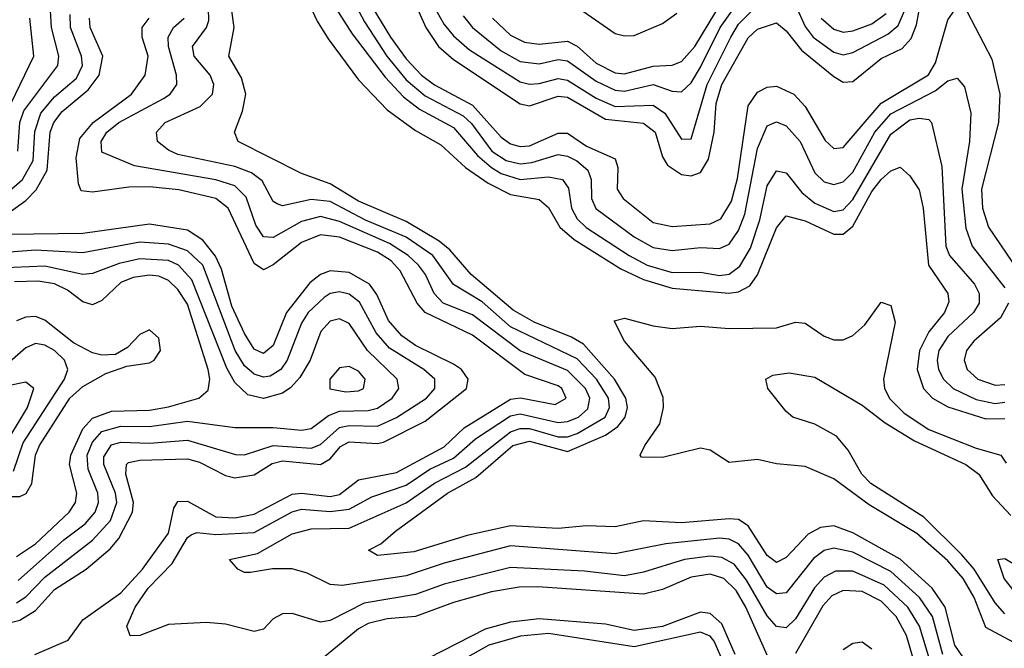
# Model space of a CAD drawing. Header units: inches. Extents: x 990535 to 1117859, y 769386 to 892122.
# Tile 852 of 1056: x 1047297 to 1049369, y 883303 to 884627. Entities that reach past the tile are written whole.
import ezdxf

# ---------------------------------------------------------------- set-up
doc = ezdxf.new("R2010")
doc.units = ezdxf.units.IN
doc.header["$MEASUREMENT"] = 0
doc.layers.add('B0848', color=7, linetype='Continuous')

msp = doc.modelspace()

# ---------------------------------------------------------------- linework, layer by layer
at = {"layer": 'B0848', "color": 5}
for points, elevation in [([(1047890, 884694), (1047923.2, 884623.2), (1047946.3, 884586.3), (1048010, 884499.9), (1048070, 884436.6), (1048130, 884393.2), (1048182.9, 884362.9), (1048235.2, 884315.2), (1048282.6, 884282.6), (1048330, 884258.8), (1048390, 884247.8), (1048410, 884231.2), (1048433.7, 884190), (1048463.6, 884163.6), (1048562, 884102), (1048610, 884079.5), (1048670, 884061.2), (1048789.1, 884050.9), (1048810, 884053.8), (1048833.4, 884066.6), (1048850, 884089.3), (1048890, 884188.7), (1048910, 884213.7), (1048950, 884203.2), (1049010, 884174.9), (1049030, 884175.2), (1049050, 884191.7), (1049090, 884265.2), (1049110, 884290.1), (1049130, 884308.7), (1049150, 884316.3), (1049170, 884297.8), (1049190, 884268.1), (1049198.2, 884230), (1049209.4, 884110), (1049250.4, 884050), (1049252.4, 884032.4), (1049243.2, 884010), (1049210, 883969.6), (1049190.8, 883930), (1049186, 883890), (1049199.3, 883850), (1049217.8, 883830), (1049250, 883811.5), (1049330, 883786.2), (1049370, 883787.2)], 3320), ([(1048107.4, 884710), (1048151.8, 884610), (1048178.5, 884570), (1048210, 884543), (1048350, 884449.3), (1048370, 884445), (1048430, 884465.8), (1048450, 884463.3), (1048530, 884416.8), (1048610, 884408.5), (1048634.3, 884390), (1048650, 884337.7), (1048660.4, 884320.4), (1048690, 884300.5), (1048710, 884297.7), (1048730, 884305.2), (1048746.8, 884333.2), (1048758.4, 884390), (1048762.5, 884450), (1048774.4, 884490), (1048830, 884588.1), (1048850, 884606.8), (1048890, 884619.7), (1048910, 884603.3), (1048942.4, 884562.4), (1049010, 884506.7), (1049030, 884495.1), (1049050, 884496.3), (1049110, 884545.2), (1049153.9, 884566.1), (1049173.4, 884586.6), (1049184, 884616), (1049194.4, 884670)], 3420), ([(1047293, 884350), (1047297.3, 884410), (1047305.6, 884434.4), (1047377.4, 884530), (1047379.2, 884550), (1047364, 884610), (1047360.1, 884670)], 3460), ([(1047950.4, 884670), (1047996.5, 884596.5), (1048065.9, 884505.9), (1048104.4, 884464.4), (1048138.4, 884438.4), (1048210, 884399.4), (1048260.6, 884340.6), (1048290, 884315.5), (1048310, 884303), (1048350, 884289.9), (1048410, 884295.9), (1048439.3, 884290), (1048452.1, 884272.1), (1048458.5, 884230), (1048470, 884207.4), (1048489, 884189), (1048579.6, 884130), (1048617.5, 884110), (1048670, 884094.3), (1048730, 884094.8), (1048770, 884088.1), (1048790, 884090.6), (1048812.2, 884107.8), (1048834.6, 884145.4), (1048854.4, 884205.6), (1048870, 884277), (1048890, 884308.6), (1048910, 884304.4), (1048942.8, 884262.8), (1048970, 884240.3), (1049010, 884222.8), (1049030, 884226.5), (1049050, 884248.1), (1049130, 884385.8), (1049170, 884415.4), (1049190, 884419.3), (1049210, 884416.1), (1049216.1, 884410), (1049237.3, 884317.3), (1049246.4, 884150), (1049253.9, 884130), (1049306.6, 884070), (1049316.5, 884050), (1049316.5, 884030), (1049304.2, 884010), (1049250, 883959.5), (1049231.6, 883930), (1049228, 883910), (1049230.6, 883890), (1049240.8, 883870), (1049261.4, 883850), (1049310, 883827), (1049350, 883818.5), (1049370, 883821.2)], 3340), ([(1048170, 884652.5), (1048190, 884616.3), (1048210, 884592.4), (1048243.3, 884563.3), (1048350, 884495.5), (1048370, 884490.5), (1048390, 884492.1), (1048430, 884503), (1048450, 884499.3), (1048510, 884461.5), (1048550, 884444), (1048630, 884446.8), (1048654.8, 884430), (1048690, 884375.1), (1048710, 884375.9), (1048743.9, 884490), (1048793.4, 884590), (1048810, 884617), (1048870, 884678.7)], 3440), ([(1048230, 884634.4), (1048249.8, 884610), (1048310, 884560.8), (1048350, 884538.5), (1048390, 884533.5), (1048430, 884542.9), (1048450, 884539.7), (1048510, 884497.2), (1048550, 884478.1), (1048570, 884476.1), (1048630, 884489.8), (1048670, 884475.8), (1048690, 884474.4), (1048710, 884493.9), (1048730, 884526.4), (1048771.4, 884610), (1048813.3, 884670)], 3460), ([(1048292.2, 884630), (1048330, 884594.1), (1048359.3, 884579.3), (1048390, 884574.9), (1048450, 884581.6), (1048470, 884570.9), (1048510, 884534.7), (1048550, 884514.9), (1048570, 884512.9), (1048630, 884528.7), (1048670, 884530.6), (1048690, 884538.3), (1048717.6, 884570), (1048790, 884690)], 3480), ([(1049239.8, 883290), (1049217.8, 883370), (1049190.6, 883410.6), (1049130, 883465.3), (1049050, 883505.7), (1049010, 883513.9), (1048990, 883509.4), (1048967.4, 883492.6), (1048910, 883420.3), (1048890, 883418.1), (1048870, 883431.9), (1048830, 883499.6), (1048810, 883523.5), (1048790, 883533), (1048770, 883534.9), (1048656.7, 883523.3), (1048550, 883502.2), (1048330, 883518.7), (1048190, 883482.2), (1048110, 883456.2), (1047975.5, 883435.5), (1047950, 883437.9), (1047901.8, 883461.8), (1047870, 883470.6), (1047829.1, 883470.9), (1047782.7, 883462.7), (1047770, 883462.9), (1047756.3, 883470), (1047738.7, 883490), (1047797.1, 883502.9), (1047870, 883544.3), (1047910, 883555), (1047990, 883556.2), (1048110, 883609.4), (1048170, 883650.9), (1048235.3, 883684.7), (1048330, 883758.7), (1048350, 883765.8), (1048370, 883765.9), (1048430, 883748.4), (1048450, 883748.6), (1048470, 883755.6), (1048529.2, 883790), (1048538.1, 883810), (1048535.8, 883830), (1048511.1, 883870), (1048470, 883913), (1048330, 883979.8), (1048270, 884032.7), (1048210, 884069.1), (1048166.1, 884130), (1048110, 884169.1), (1048024.8, 884204.7), (1047950, 884243.6), (1047910, 884248.1), (1047850, 884234.8), (1047838.8, 884238.8), (1047830, 884243.8), (1047807.3, 884287.3), (1047784.5, 884304.5), (1047750, 884317.4), (1047630, 884343.1), (1047610, 884351.9), (1047586.8, 884370), (1047584.5, 884390), (1047602.9, 884410), (1047676.5, 884443.5), (1047702.8, 884470), (1047705.4, 884490), (1047697.4, 884510), (1047664.3, 884550), (1047660.4, 884570), (1047690.2, 884609.8), (1047695.2, 884624.8), (1047694.2, 884650)], 3340), ([(1049283, 883283), (1049265.2, 883310), (1049244.5, 883390), (1049217.3, 883430), (1049150, 883491.3), (1049050, 883546.7), (1049010, 883561.1), (1048982.4, 883557.6), (1048956.6, 883543.4), (1048910, 883494.2), (1048890, 883483.7), (1048870, 883498.8), (1048830, 883561.4), (1048810, 883574.4), (1048790, 883576.1), (1048690, 883567.5), (1048610, 883571.8), (1048550, 883558.8), (1048490, 883561.4), (1048430, 883555.4), (1048330, 883561), (1048238.9, 883541.1), (1048126.2, 883506.2), (1048050, 883498.4), (1048031.2, 883510), (1048057, 883523), (1048087.5, 883550), (1048197.4, 883630), (1048256.8, 883663.2), (1048334.4, 883730), (1048370, 883739.7), (1048450, 883717.3), (1048530, 883752.3), (1048555.6, 883770), (1048571.1, 883790), (1048576, 883810), (1048572.5, 883830), (1048548.7, 883870), (1048483.3, 883943.3), (1048458.5, 883958.5), (1048379.4, 883990), (1048335.2, 884015.2), (1048247.3, 884090), (1048201.9, 884141.9), (1048180, 884160), (1048110, 884201.4), (1048010, 884244.3), (1047950, 884281.2), (1047890, 884303.1), (1047756.9, 884370), (1047749.2, 884390), (1047766, 884434), (1047772.6, 884470), (1047763.9, 884503.9), (1047736.7, 884550), (1047748.5, 884610), (1047742.8, 884650)], 3320), ([(1048001.2, 884661.2), (1048022.3, 884622.3), (1048069.6, 884549.6), (1048110, 884499.9), (1048150, 884466), (1048230, 884424.5), (1048247.8, 884407.8), (1048290.8, 884350), (1048320.6, 884330), (1048350, 884322.9), (1048374.4, 884325.6), (1048430, 884342.5), (1048450, 884339.4), (1048469.4, 884329.4), (1048492.8, 884310), (1048499.4, 884290), (1048500.6, 884250), (1048509.4, 884229.4), (1048590, 884169.6), (1048630, 884147.1), (1048670, 884141), (1048730, 884147.2), (1048770, 884144.9), (1048790, 884154), (1048810, 884183), (1048822.9, 884217.1), (1048850, 884355.5), (1048870, 884402.9), (1048890, 884411.8), (1048910, 884403), (1048939.2, 884370), (1048970, 884303.9), (1048990, 884285.4), (1049010, 884279.6), (1049030, 884285), (1049050, 884305.4), (1049096.5, 884390), (1049130, 884428.5), (1049223.4, 884476.6), (1049250, 884498), (1049270, 884503.8), (1049285.1, 884485.1), (1049298.8, 884430), (1049296.2, 884370), (1049280, 884270), (1049287.9, 884187.9), (1049301.4, 884150), (1049370, 884062.1)], 3360), ([(1048030, 884666.8), (1048077.5, 884590), (1048110, 884544), (1048142.8, 884510), (1048170, 884489.3), (1048250, 884446.5), (1048310, 884379.3), (1048330, 884365), (1048350, 884359.6), (1048370, 884361), (1048430, 884388), (1048450, 884387.7), (1048490, 884360.5), (1048550, 884333.6), (1048555.6, 884315.6), (1048554.1, 884270), (1048567.1, 884250), (1048630, 884199.3), (1048670, 884191.3), (1048750, 884197), (1048772.8, 884207.2), (1048795.3, 884244.7), (1048807.5, 884292.5), (1048830, 884445), (1048850, 884473.7), (1048870, 884484.6), (1048890, 884486.7), (1048925.9, 884470), (1048950, 884444), (1048992.3, 884372.3), (1049010, 884355.2), (1049030, 884357.4), (1049110, 884450.6), (1049209.8, 884510.2), (1049224.4, 884535.6), (1049250, 884626.5), (1049270, 884654.3)], 3380), ([(1048930, 884656.9), (1048950, 884612.3), (1048966.6, 884590), (1049010, 884558), (1049030, 884552.9), (1049050, 884557.6), (1049124.2, 884595.8), (1049145.9, 884614.1), (1049161.1, 884650)], 3440), ([(1047269.3, 884430.7), (1047326.3, 884550), (1047318.1, 884630)], 3480), ([(1047270, 884261.7), (1047302.7, 884290), (1047325.2, 884330), (1047328.7, 884391.3), (1047341.4, 884430), (1047370, 884464.3), (1047416.4, 884503.6), (1047428.8, 884530), (1047427.2, 884550), (1047403.5, 884610), (1047402.8, 884637.2)], 3440), ([(1047277.2, 884222.8), (1047310, 884245.7), (1047331.3, 884268.7), (1047354.6, 884310), (1047361, 884390), (1047368.8, 884410), (1047386.4, 884433.6), (1047441.1, 884478.9), (1047464, 884510), (1047472, 884550), (1047444.9, 884610), (1047443.6, 884630)], 3420), ([(1047328.7, 883290), (1047399.2, 883320.8), (1047430, 883363.1), (1047510, 883419.9), (1047555.6, 883470), (1047610, 883545.7), (1047621.6, 883598.4), (1047630, 883612.7), (1047650, 883612.9), (1047710, 883580.1), (1047750, 883577.9), (1047790, 883585.4), (1047870, 883627.9), (1047890, 883630), (1047950, 883622.8), (1047970, 883626.9), (1048010, 883657.9), (1048090, 883673.1), (1048190, 883727.4), (1048232.6, 883767.4), (1048330, 883828.1), (1048350.7, 883830.7), (1048423.7, 883816.3), (1048447, 883830), (1048437.9, 883850), (1048430, 883855.6), (1048359.7, 883879.7), (1048250, 883962.8), (1048150.5, 884010), (1048133.2, 884030), (1048097.9, 884097.9), (1048078.7, 884118.7), (1048050, 884137.4), (1047970, 884168.9), (1047930, 884173.8), (1047890, 884157.8), (1047830, 884110.5), (1047810, 884099.7), (1047790, 884113), (1047735.7, 884230), (1047710, 884250), (1047631.8, 884268.2), (1047570, 884274.7), (1047526.3, 884273.7), (1047450, 884263.5), (1047426.3, 884266.3), (1047420.7, 884280.7), (1047416, 884336), (1047423.3, 884376.7), (1047451.3, 884410), (1047532.2, 884470), (1047561, 884510), (1047567.1, 884550), (1047554.9, 884590), (1047554.4, 884610), (1047569.5, 884630)], 3380), ([(1049213.6, 883273.6), (1049190.6, 883350), (1049165.9, 883390), (1049116.3, 883436.3), (1049050, 883465.6), (1049014.1, 883465.9), (1048990, 883453.1), (1048969.6, 883430.4), (1048930, 883365.4), (1048910, 883346.2), (1048890, 883349.5), (1048870, 883371.9), (1048826.6, 883446.6), (1048800.3, 883480.3), (1048774.7, 883494.7), (1048750, 883497.5), (1048696, 883490), (1048610, 883463.3), (1048570, 883455.9), (1048485.9, 883465.9), (1048330, 883473.2), (1048190, 883438.3), (1048130, 883416.9), (1048021.7, 883398.3), (1047950, 883362.1), (1047930, 883358.7), (1047870, 883376.4), (1047850, 883375.8), (1047830, 883365.7), (1047810, 883343.4), (1047790, 883338.9), (1047730, 883354), (1047690, 883357.8), (1047610, 883353.3), (1047550, 883330.6), (1047529.3, 883329.3), (1047522.7, 883350), (1047540.1, 883390), (1047567.3, 883430), (1047618.1, 883481.9), (1047650, 883536.3), (1047658, 883542), (1047670, 883547.4), (1047710, 883542.6), (1047790, 883547.2), (1047870, 883590.8), (1047890, 883596.3), (1047950, 883591.3), (1047990, 883596.2), (1048037.8, 883622.2), (1048110, 883646.9), (1048159.9, 883680.1), (1048210, 883703.8), (1048255.9, 883744.1), (1048330, 883792.8), (1048350, 883796.6), (1048430, 883778.4), (1048450, 883780.4), (1048473.1, 883790), (1048492.5, 883807.5), (1048496.7, 883830), (1048487.7, 883850), (1048450, 883888.2), (1048350, 883929.8), (1048250, 884005.6), (1048188.3, 884030), (1048169.4, 884050), (1048151.1, 884090), (1048136.3, 884110), (1048114.8, 884130), (1048075.1, 884155.1), (1047970, 884201.7), (1047930, 884212), (1047890, 884201.9), (1047830, 884168.2), (1047810, 884169.2), (1047793.8, 884193.8), (1047773.3, 884253.3), (1047750, 884277), (1047710, 884289.4), (1047538.6, 884318.6), (1047470, 884348), (1047468.2, 884370), (1047480.3, 884390), (1047505.2, 884410), (1047599.5, 884460.5), (1047613.3, 884470), (1047627.7, 884490), (1047627.2, 884510), (1047609.7, 884570), (1047609.2, 884590), (1047620.6, 884610), (1047643.2, 884630)], 3360), ([(1048483.6, 884643.6), (1048550, 884597.8), (1048570, 884592.5), (1048590, 884593.3), (1048650, 884618.7), (1048679.8, 884640.2)], 3520), ([(1048984, 884630), (1049010, 884606.5), (1049030, 884600.2), (1049050, 884602.8), (1049090, 884618), (1049120.6, 884639.4)], 3460), ([(1049290, 884644.5), (1049343.1, 884543.1), (1049359.5, 884470), (1049357.1, 884410), (1049321, 884270), (1049323.2, 884230), (1049336.1, 884190), (1049398, 884098)], 3380), ([(1047270, 883355.7), (1047297.4, 883362.6), (1047330, 883382.6), (1047370, 883427), (1047437, 883470), (1047487.1, 883512.9), (1047505.3, 883534.7), (1047534.4, 883590), (1047536.3, 883610), (1047520.1, 883670), (1047521.6, 883690), (1047525.9, 883694.1), (1047550, 883699.7), (1047650, 883702), (1047675.2, 883695.2), (1047730, 883667.3), (1047750, 883662.1), (1047790, 883668.2), (1047828, 883692), (1047850, 883698.2), (1047930, 883689.9), (1047950, 883702.3), (1047972, 883728), (1047990, 883738), (1048050, 883734.4), (1048062.5, 883737.5), (1048150, 883781.7), (1048237.2, 883850), (1048240.8, 883870), (1048226.6, 883890), (1048210, 883901.4), (1048130, 883940.5), (1048100.8, 883960.8), (1048073.1, 883993.1), (1048048.3, 884048.3), (1048032.9, 884070), (1047990, 884094.5), (1047950, 884097.7), (1047930, 884089.9), (1047907.5, 884072.5), (1047858.2, 884010), (1047830, 883940.6), (1047810, 883924), (1047790, 883932.7), (1047770, 883965.9), (1047743.6, 884023.6), (1047721.7, 884101.7), (1047708.8, 884128.8), (1047682.2, 884162.2), (1047650, 884183.4), (1047570, 884196), (1047430, 884176.6), (1047274.1, 884174.1)], 3420), ([(1047290, 883398.7), (1047310, 883411.5), (1047350, 883453.2), (1047450, 883531), (1047487.8, 883572.2), (1047501.1, 883610), (1047498.7, 883630), (1047473.7, 883690), (1047473.7, 883706.3), (1047490, 883731.6), (1047510, 883737.1), (1047570, 883735), (1047650, 883741.8), (1047751.1, 883711.1), (1047770, 883710.8), (1047830, 883730), (1047910, 883724.5), (1047930, 883732.1), (1047970, 883767.9), (1047990, 883772.1), (1048050, 883770.8), (1048090, 883789.2), (1048153.3, 883830), (1048170.3, 883850), (1048170.7, 883870), (1048147.4, 883890), (1048075.3, 883935.3), (1048047.2, 883967.2), (1048011.9, 884031.9), (1047990, 884048.9), (1047970, 884053.4), (1047950, 884049.9), (1047937.9, 884042.1), (1047904, 884010), (1047890, 883988), (1047859.9, 883910), (1047846.6, 883890), (1047823.8, 883876.2), (1047810, 883874.3), (1047790, 883880.4), (1047770, 883897.6), (1047750.7, 883930), (1047682, 884110), (1047650, 884140.3), (1047610, 884154.2), (1047550, 884157.9), (1047430, 884136.1), (1047330, 884141.2), (1047230, 884133.6)], 3440), ([(1047293.6, 883446.4), (1047390, 883531.9), (1047434.6, 883565.4), (1047455.8, 883590), (1047462.8, 883610), (1047461.3, 883630), (1047440.7, 883680.7), (1047439, 883710), (1047450, 883737.2), (1047470, 883760), (1047510, 883771.2), (1047570, 883769.9), (1047650, 883781.4), (1047750, 883768.4), (1047830, 883768.2), (1047890, 883762.5), (1047910, 883766.1), (1047946.5, 883793.5), (1047970, 883802.2), (1048030, 883803.6), (1048050, 883809), (1048080.6, 883830), (1048094.5, 883850), (1048091, 883870), (1048028.8, 883930), (1047990, 883987.2), (1047970, 883997), (1047950, 883991.9), (1047930.5, 883970), (1047908.5, 883910), (1047886.7, 883873.3), (1047867.7, 883852.3), (1047850, 883840.1), (1047810, 883829.2), (1047777, 883837), (1047750, 883863.1), (1047732.8, 883892.8), (1047659.2, 884079.2), (1047631.4, 884110), (1047610, 884119.4), (1047550, 884122.9), (1047506.5, 884113.5), (1047450, 884092.4), (1047430, 884090.4), (1047350, 884107.8), (1047250, 884103.5)], 3460), ([(1047290, 883496.6), (1047330, 883523.5), (1047401, 883590), (1047414.3, 883610), (1047417.2, 883630), (1047401.6, 883690), (1047404.5, 883710), (1047430, 883765.2), (1047450, 883787.5), (1047490, 883802.3), (1047570, 883804.7), (1047610, 883811.4), (1047674.1, 883830), (1047693.4, 883846.6), (1047696.9, 883870), (1047693.7, 883890), (1047650, 884027.9), (1047630, 884058.6), (1047610, 884077.3), (1047590, 884086.6), (1047570, 884088.9), (1047535.9, 884084.1), (1047510, 884073.6), (1047470, 884035.1), (1047450, 884026.2), (1047430, 884032.7), (1047397.2, 884057.2), (1047370, 884070.8), (1047335.8, 884075.8), (1047285.6, 884074.4)], 3480), ([(1049410, 883304.1), (1049330, 883346.9), (1049305.9, 883410), (1049282.7, 883450), (1049250, 883487.2), (1049185.2, 883545.2), (1049085, 883605), (1049010, 883660.4), (1048950, 883685.8), (1048890, 883691.3), (1048850, 883701.1), (1048790, 883694.6), (1048750, 883720.7), (1048730, 883724.9), (1048650, 883705), (1048605.6, 883705.6), (1048602.8, 883710), (1048612.4, 883730), (1048644.4, 883775.6), (1048652.1, 883810), (1048651.3, 883831.3), (1048634.1, 883874.1), (1048569.9, 883950), (1048547.7, 883992.3), (1048570, 883998.5), (1048630, 883982.2), (1048670, 883976.7), (1048730, 883981.1), (1048790, 883976.7), (1048890, 883977.9), (1048930, 883989.6), (1048950, 883987.8), (1048990, 883960.6), (1049010, 883952.4), (1049030, 883952.4), (1049050, 883962.1), (1049075.7, 883984.3), (1049110, 884031.7), (1049130, 884025.2), (1049139.7, 883990), (1049114.9, 883870), (1049117, 883850), (1049128.5, 883828.5), (1049158.5, 883798.5), (1049210, 883764), (1049310, 883724.6), (1049361.9, 883710), (1049373.3, 883693.3)], 3280), ([(1049377.8, 884030), (1049361, 883999), (1049305.3, 883950), (1049289.4, 883930), (1049284.6, 883910), (1049291.2, 883890), (1049313.7, 883870), (1049350, 883857.4), (1049370, 883858.5)], 3360), ([(1047270, 883622.8), (1047297, 883623), (1047310.5, 883629.5), (1047322.2, 883650), (1047329.8, 883710), (1047338.2, 883730), (1047402.1, 883830), (1047430, 883854.1), (1047478.5, 883881.5), (1047522.5, 883897.5), (1047570, 883904.1), (1047579.8, 883910), (1047593, 883930), (1047590, 883956.1), (1047570, 883973.5), (1047550, 883963.7), (1047523.7, 883936.3), (1047498.2, 883921.8), (1047470, 883920.3), (1047450, 883925.4), (1047410, 883946), (1047350, 883994.4), (1047330, 884001.5), (1047310, 884000.5), (1047290, 883992.5)], 3520), ([(1047283.8, 883676.2), (1047304.5, 883735.5), (1047391.5, 883870), (1047398.5, 883890), (1047390.9, 883910), (1047370, 883929.9), (1047350, 883941.5), (1047330, 883945.1), (1047310, 883935.6), (1047264.1, 883895.9)], 3540), ([(1049370, 883375.6), (1049350, 883399.2), (1049305.8, 883470), (1049280, 883500), (1049199.5, 883579.5), (1049088.2, 883650), (1049069.2, 883670), (1049040.7, 883720.7), (1049015.8, 883750), (1048970, 883775.4), (1048924, 883790), (1048910, 883801.5), (1048871.5, 883850), (1048867.3, 883870), (1048881.8, 883878.2), (1048916.5, 883883.5), (1048970, 883874), (1049070, 883815), (1049118.2, 883778.2), (1049179.8, 883739.8), (1049288.4, 883690), (1049315.8, 883670), (1049344.1, 883624.1), (1049383.2, 883583.2)], 3260), ([(1047259.3, 883720.7), (1047313.6, 883810), (1047326.6, 883850), (1047310, 883863.2), (1047230, 883847.1)], 3560), ([(1050000, 882922.3), (1049910, 883018.7), (1049890, 883028.8), (1049850, 883037), (1049772.8, 883072.8), (1049697.9, 883130), (1049656.3, 883176.3), (1049611.3, 883211.3), (1049585.4, 883250), (1049557.8, 883277.8), (1049463.5, 883350), (1049390, 883423.9), (1049368.5, 883450), (1049355.3, 883490), (1049370, 883492.3), (1049421.3, 883461.3), (1049490, 883433.6), (1049542.1, 883382.1), (1049603.1, 883343.1), (1049659.4, 883319.4), (1049720.7, 883300.7), (1049856.7, 883276.7), (1049910, 883262.5), (1050000, 883247.6)], 3240), ([(1048870, 883289), (1048825.4, 883390), (1048804.7, 883424.7), (1048778.9, 883450), (1048750, 883459.6), (1048710, 883453.1), (1048650, 883426.8), (1048610, 883417.6), (1048387.3, 883432.7), (1048348.2, 883431.8), (1048290, 883422), (1048210, 883400), (1048130, 883370), (1048070, 883365.4), (1048030, 883355.4), (1048010, 883344.1), (1047930, 883278.7)], 3380), ([(1049180.9, 883270), (1049163.6, 883330), (1049141.4, 883370), (1049110, 883402.5), (1049070, 883422.7), (1049030, 883425.2), (1049006.4, 883413.6), (1048987.4, 883392.6), (1048930, 883292.7)], 3380), ([(1048802.6, 883290), (1048774.6, 883354.6), (1048750, 883376.7), (1048730, 883379.1), (1048650, 883349.3), (1048590, 883341.1), (1048530, 883354.4), (1048390, 883365.1), (1048330, 883358.4), (1048276.2, 883343.8), (1048157.6, 883282.4)], 3420), ([(1048779.4, 883270), (1048758.3, 883318.3), (1048750, 883328.9), (1048730, 883337.3), (1048590, 883306.4), (1048410, 883334.3), (1048351.1, 883328.9), (1048284, 883310), (1048178, 883250)], 3440), ([(1049090, 883301.8), (1049070, 883316), (1049050, 883313.7), (1049030, 883300.3)], 3420)]:
    msp.add_lwpolyline(points, dxfattribs=dict(at, elevation=elevation))
at = {"layer": 'B0848', "color": 5, "elevation": 3480}
msp.add_lwpolyline([(1047990, 883896.8), (1047970, 883894), (1047949.3, 883870), (1047949.7, 883849.7), (1047983.3, 883843.3), (1048010, 883845.1), (1048020.8, 883850), (1048024.3, 883870), (1048010, 883886.6)], close=True, dxfattribs=at)

doc.saveas('drawing.dxf')
